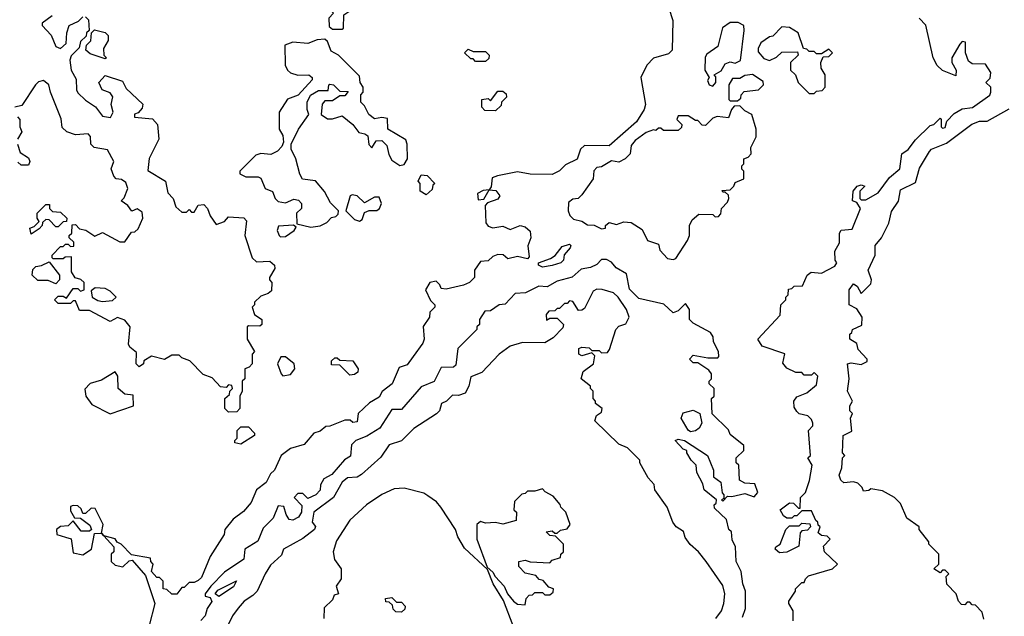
# Model space of a CAD drawing. Extents: x 2769579 to 2883812, y 684207 to 828660.
# Tile 347 of 505: x 2810299 to 2814285, y 778453 to 780869. Entities that reach past the tile are written whole.
import ezdxf

# ---------------------------------------------------------------- set-up
doc = ezdxf.new("R2010")
doc.units = 0

msp = doc.modelspace()

# ---------------------------------------------------------------- linework, layer by layer
at = {"layer": '0CON02XD'}
for points in [[(2811605, 780830), (2811610, 780835), (2811611.7, 780888.3), (2811659.3, 780920.7), (2811686.1, 780963.9), (2811686.7, 780975), (2811665, 781006.7), (2811605, 781026.7), (2811575, 781030), (2811555, 781020), (2811530, 780975), (2811530, 780955), (2811540, 780945), (2811541.7, 780921.7), (2811570, 780895), (2811550, 780875), (2811551.7, 780841.7), (2811565, 780830), (2811605, 780830)], [(2812927.5, 780915), (2812942.5, 780865), (2812940, 780745), (2812925, 780730), (2812865, 780712.5), (2812837.5, 780685), (2812813.3, 780635), (2812832.5, 780525), (2812827.5, 780505), (2812796.7, 780455), (2812685, 780357.5), (2812585, 780358.8), (2812570, 780345), (2812556.4, 780303.6), (2812509.3, 780280.7), (2812485, 780257.5), (2812455, 780242.5), (2812365, 780243.8), (2812315, 780252.5), (2812233, 780237), (2812211.7, 780228.3), (2812207.5, 780192.5), (2812200, 780180), (2812175, 780177.5), (2812152.5, 780165), (2812155, 780140), (2812178.3, 780141.7), (2812200, 780180), (2812227, 780177), (2812242.5, 780155), (2812235, 780142.5), (2812192.5, 780127.5), (2812183, 780117), (2812186.4, 780046.4), (2812195, 780032.5), (2812215, 780026.7), (2812255, 780033.3), (2812285, 780020), (2812325, 780036.2), (2812345, 780030), (2812365, 780012.5), (2812368.8, 779985), (2812356.4, 779953.6), (2812361.7, 779908.3), (2812355, 779900), (2812315, 779910), (2812275, 779900), (2812257, 779917), (2812235, 779917.5), (2812215, 779910), (2812195, 779892.5), (2812165, 779890), (2812140, 779855), (2812140, 779825), (2812120, 779805), (2812096.4, 779793.6), (2812025, 779777.5), (2812005, 779780), (2812000, 779795), (2811985, 779810), (2811960, 779805), (2811942.5, 779775), (2811961.7, 779731.7), (2811980, 779715), (2811980, 779705), (2811960, 779685), (2811957.5, 779665), (2811933, 779627), (2811936.2, 779575), (2811931.2, 779558.8), (2811892.5, 779505)], [(2810565, 780880), (2810578.3, 780868.3), (2810580, 780825), (2810570, 780815), (2810568.3, 780801.7), (2810545, 780780), (2810540, 780755), (2810507.5, 780722.5), (2810502.5, 780705), (2810507.5, 780665), (2810528.3, 780628.3), (2810528.8, 780585), (2810535, 780572.5), (2810565, 780543.3), (2810606.4, 780516.4), (2810635, 780477.5), (2810667, 780473), (2810677.5, 780495), (2810670, 780525), (2810676.4, 780556.4), (2810665, 780572.5), (2810632.5, 780585), (2810620, 780615), (2810645, 780642.5), (2810715, 780620), (2810730.5, 780590.5), (2810797, 780527), (2810795, 780510), (2810778.3, 780491.7), (2810763.6, 780486.4), (2810763.6, 780473.6), (2810837, 780467), (2810857.5, 780445), (2810862.5, 780385), (2810823, 780307), (2810818.3, 780258.3), (2810890, 780215), (2810898.3, 780168.3), (2810920, 780145), (2810931.7, 780111.7), (2810955, 780090), (2810975, 780090), (2810985, 780100), (2810995, 780090), (2811005, 780090), (2811021.7, 780118.3), (2811045, 780120), (2811060, 780105), (2811070, 780075), (2811095, 780040), (2811128.3, 780051.7), (2811145, 780070), (2811207, 780067), (2811217.5, 780055), (2811210, 779995), (2811240, 779905), (2811258.3, 779888.3), (2811311.7, 779891.7), (2811330, 779875), (2811331.7, 779861.7), (2811310, 779825), (2811310, 779815), (2811320, 779805), (2811318.3, 779771.7), (2811305, 779760), (2811275, 779750), (2811250, 779725), (2811250, 779715), (2811240, 779705), (2811250, 779675), (2811280, 779655), (2811280, 779635), (2811271.7, 779628.3), (2811225, 779630), (2811220, 779625), (2811220, 779575), (2811250, 779525), (2811240, 779515), (2811240, 779475), (2811228.3, 779461.7), (2811210, 779455), (2811210, 779415), (2811200, 779405), (2811200, 779365), (2811190, 779345), (2811190, 779295), (2811178.3, 779281.7), (2811145, 779280), (2811130, 779295), (2811130, 779335), (2811148.3, 779351.7), (2811150, 779365), (2811160, 779375), (2811158.3, 779388.3), (2811145, 779390), (2811135, 779380), (2811111.7, 779381.7), (2811078.3, 779418.3), (2811041.7, 779431.7), (2810988.3, 779488.3), (2810955, 779500), (2810945, 779510), (2810915, 779510), (2810885, 779492.5), (2810833, 779507), (2810801.7, 779488.3), (2810800, 779475), (2810783, 779463), (2810770, 779475), (2810771.7, 779521.7), (2810745, 779542.5), (2810740, 779555), (2810746.7, 779625), (2810725, 779652.5), (2810695, 779662.5), (2810665, 779647.5), (2810581.7, 779691.7), (2810541.7, 779691.7), (2810525, 779730), (2810515, 779730), (2810505, 779720), (2810455, 779720), (2810440, 779735), (2810455, 779750), (2810475, 779750), (2810488.3, 779741.7), (2810515, 779780), (2810535, 779780), (2810545, 779770), (2810560, 779775), (2810560, 779805), (2810547, 779817), (2810523.3, 779823.3), (2810508.3, 779848.3), (2810508.3, 779908.3), (2810483, 779907), (2810475, 779900), (2810435, 779900), (2810430, 779905), (2810430, 779915), (2810465, 779950), (2810475, 779950), (2810485, 779960), (2810495, 779960), (2810505, 779950), (2810518.3, 779951.7), (2810518.3, 779968.3), (2810500, 779985), (2810500, 779995), (2810510, 780005), (2810511.7, 780038.3), (2810525, 780040), (2810541.7, 780021.7), (2810567, 780017), (2810603, 779993), (2810635, 780006.7), (2810705, 779970), (2810725, 779970), (2810751.7, 780008.3), (2810765, 780010), (2810778.3, 780021.7), (2810797.5, 780065), (2810795, 780090), (2810775, 780102.5), (2810753, 780093), (2810736.4, 780116.4), (2810710, 780135), (2810722.5, 780147.5), (2810737.5, 780185), (2810729.3, 780209.3), (2810711.7, 780221.7), (2810690, 780225), (2810680, 780235), (2810670, 780265), (2810680, 780295), (2810655, 780342.5), (2810600.7, 780350.7), (2810587.5, 780365), (2810586.4, 780396.4), (2810577, 780407), (2810525, 780402.5), (2810490, 780415), (2810471.7, 780431.7), (2810467, 780467), (2810423.3, 780575), (2810417.5, 780605), (2810395, 780622.5), (2810375, 780617.5), (2810362.5, 780605), (2810308.3, 780521.7), (2810280, 780515)], [(2810430, 780885), (2810390, 780855), (2810390, 780845), (2810426.2, 780806.2), (2810445, 780760), (2810465, 780752.5), (2810487, 780773), (2810490, 780815), (2810500, 780845), (2810537, 780863), (2810555, 780880)], [(2813669.3, 780020.7), (2813702.5, 780105), (2813688.3, 780128.3), (2813670, 780135), (2813672.5, 780175), (2813690, 780195), (2813705, 780200), (2813720, 780195), (2813700, 780175), (2813700, 780145), (2813705, 780140), (2813725, 780140), (2813775, 780167.5), (2813820.5, 780229.5), (2813862.5, 780265), (2813870, 780325), (2813896.4, 780343.6), (2813925, 780382.5), (2813985, 780440), (2814000, 780445), (2814025, 780470), (2814030, 780465), (2814030, 780435), (2814035, 780430), (2814045, 780432.5), (2814051.7, 780458.3), (2814081.7, 780488.3), (2814115, 780507.5), (2814156.1, 780513.9), (2814226.4, 780563.6), (2814230, 780575), (2814230, 780595), (2814210, 780615), (2814228.3, 780631.7), (2814230, 780655), (2814208.3, 780688.3), (2814155, 780690), (2814140.7, 780700.7), (2814127.5, 780735), (2814128.3, 780778.3), (2814115, 780780), (2814105, 780770), (2814072.5, 780715), (2814072.5, 780695), (2814090, 780665), (2814088.3, 780641.7), (2814035, 780662.5), (2814013.6, 780683.6), (2813997.5, 780715), (2813967, 780847), (2813940, 780875)], [(2810645, 780710), (2810585, 780730), (2810567.5, 780745), (2810570, 780765), (2810587, 780783), (2810590, 780815), (2810602.5, 780827.5), (2810645, 780817.5), (2810657.5, 780805), (2810657.5, 780785), (2810638.3, 780751.7), (2810640, 780725), (2810650, 780715), (2810645, 780710)], [(2813105, 780600), (2813117.5, 780615), (2813117.5, 780637.5), (2813110, 780645), (2813138.3, 780661.7), (2813155, 780690), (2813175, 780697.5), (2813195, 780692.5), (2813217, 780703), (2813232.5, 780825), (2813230, 780845), (2813207, 780857), (2813175, 780857.5), (2813143.6, 780836.4), (2813125, 780760), (2813080.7, 780729.3), (2813073.6, 780716.4), (2813072.5, 780665), (2813090, 780635), (2813083, 780623), (2813090, 780605), (2813105, 780600)], [(2813515, 780570), (2813525, 780580), (2813548.3, 780581.7), (2813560, 780595), (2813560, 780645), (2813543, 780673), (2813542.5, 780695), (2813551.7, 780718.3), (2813575, 780720), (2813590, 780735), (2813575, 780750), (2813545, 780730), (2813525, 780730), (2813515, 780740), (2813495, 780740), (2813485, 780750), (2813471.7, 780751.7), (2813450, 780815), (2813415, 780837.5), (2813385, 780840), (2813348.3, 780801.7), (2813335, 780800), (2813300, 780775), (2813288.3, 780751.7), (2813288.3, 780738.3), (2813311.7, 780711.7), (2813335, 780703.3), (2813363, 780717), (2813385, 780737.5), (2813448.3, 780738.3), (2813450, 780725), (2813420, 780695), (2813420, 780665), (2813440, 780645), (2813450, 780615), (2813495, 780570), (2813515, 780570)], [(2811478.3, 780028.3), (2811515, 780034), (2811543, 780047), (2811561.7, 780068.3), (2811578.3, 780071.7), (2811588.3, 780081.7), (2811590, 780095), (2811557, 780127), (2811533, 780173), (2811496.4, 780216.4), (2811443.6, 780223.6), (2811433, 780243), (2811417.5, 780305), (2811397.5, 780345), (2811397.5, 780365), (2811427.5, 780425), (2811470, 780485), (2811462.5, 780505), (2811462.5, 780535), (2811477, 780563), (2811508.3, 780581.7), (2811548.3, 780581.7), (2811550, 780605), (2811555, 780607.5), (2811570, 780605), (2811595, 780580), (2811628.3, 780578.3), (2811615, 780560), (2811595, 780560), (2811565, 780540), (2811535, 780540), (2811523, 780527), (2811520, 780485), (2811545, 780467.5), (2811565, 780467.5), (2811605, 780480), (2811647.5, 780445), (2811671.7, 780411.7), (2811697, 780407), (2811708.3, 780398.3), (2811713, 780363), (2811725, 780350), (2811741.7, 780378.3), (2811765, 780380), (2811785, 780360), (2811793, 780323), (2811805, 780300), (2811838.3, 780278.3), (2811855, 780282.5), (2811868.8, 780305), (2811867.5, 780365), (2811861.7, 780381.7), (2811790, 780425), (2811788.3, 780468.3), (2811765, 780472.5), (2811735, 780467.5), (2811712.5, 780485), (2811695, 780520), (2811680, 780535), (2811680, 780565), (2811690, 780575), (2811690, 780595), (2811677.5, 780615), (2811675, 780640), (2811590, 780725), (2811560.7, 780740.7), (2811545, 780780), (2811535, 780790), (2811503, 780787), (2811465, 780772.5), (2811405, 780777.5), (2811372.5, 780765), (2811373.8, 780685), (2811383.3, 780665), (2811395, 780653.8), (2811425, 780643.8), (2811470, 780645), (2811482.5, 780635), (2811482.5, 780625), (2811426.4, 780563.6), (2811383.6, 780546.4), (2811350, 780495), (2811350, 780425), (2811365, 780400), (2811367, 780373), (2811360, 780355), (2811343, 780337), (2811316.4, 780323.6), (2811275, 780327.5), (2811255, 780320), (2811190, 780255), (2811190, 780245), (2811215, 780232.5), (2811265, 780232.5), (2811275, 780227.5), (2811292.5, 780185), (2811323, 780173), (2811333.3, 780145), (2811345, 780133.3), (2811375, 780127.5), (2811408.3, 780141.7), (2811428.3, 780138.3), (2811440, 780125), (2811440, 780105), (2811420, 780085), (2811421.7, 780041.7), (2811478.3, 780028.3)], [(2812185, 780700), (2812145, 780700), (2812135, 780710), (2812125, 780710), (2812100, 780735), (2812115, 780750), (2812135, 780740), (2812185, 780740), (2812200, 780725), (2812198.3, 780711.7), (2812185, 780700)], [(2813205, 780540), (2813218.3, 780551.7), (2813220, 780565), (2813231.7, 780578.3), (2813290, 780585), (2813310, 780605), (2813308.3, 780618.3), (2813265, 780646.7), (2813235, 780642.5), (2813215, 780630), (2813185, 780630), (2813170, 780605), (2813170, 780545), (2813175, 780540), (2813205, 780540)], [(2812225, 780500), (2812181.7, 780501.7), (2812170, 780515), (2812170, 780545), (2812195, 780550), (2812205, 780540), (2812235, 780580), (2812255, 780580), (2812268.3, 780568.3), (2812270, 780555), (2812250, 780535), (2812248.3, 780521.7), (2812225, 780500)], [(2812945, 779897.5), (2812955, 779902.5), (2813002.5, 779975), (2813010, 779995), (2813010, 780035), (2813021.7, 780058.3), (2813048.3, 780081.7), (2813105, 780080), (2813115, 780070), (2813128.3, 780071.7), (2813137, 780083), (2813140, 780105), (2813165, 780130), (2813170, 780145), (2813168.3, 780158.3), (2813155, 780170), (2813145, 780170), (2813143, 780177), (2813175, 780180), (2813190, 780195), (2813195, 780210), (2813230, 780225), (2813230, 780255), (2813223, 780263), (2813223, 780277), (2813230, 780285), (2813230, 780305), (2813248.3, 780311.7), (2813260, 780325), (2813258.3, 780351.7), (2813280, 780395), (2813280, 780425), (2813262.5, 780485), (2813235, 780500), (2813215, 780520), (2813191.7, 780518.3), (2813180, 780505), (2813168.3, 780471.7), (2813123, 780477), (2813105, 780470), (2813075, 780440), (2813061.7, 780441.7), (2813045, 780460), (2813035, 780460), (2813005, 780480), (2812965, 780480), (2812960, 780465), (2812980, 780445), (2812978.3, 780431.7), (2812965, 780420), (2812905, 780420), (2812895, 780430), (2812885, 780430), (2812875, 780420), (2812865, 780422.5), (2812835, 780412.5), (2812790.7, 780379.3), (2812775, 780360), (2812770, 780325), (2812750, 780305), (2812725, 780292.5), (2812695, 780297.5), (2812655, 780272.5), (2812635, 780270), (2812623, 780257), (2812620, 780225), (2812575, 780160), (2812560, 780145), (2812538.3, 780141.7), (2812521.2, 780128.8), (2812520, 780095), (2812526.4, 780076.4), (2812541.7, 780061.7), (2812575, 780052.5), (2812598.3, 780038.3), (2812625, 780037.5), (2812655, 780022.5), (2812670, 780025), (2812670, 780035), (2812685, 780047.5), (2812715, 780040), (2812745, 780050), (2812775, 780047.5), (2812819.3, 780019.3), (2812840, 779975), (2812885, 779960), (2812890, 779935), (2812921.7, 779901.7), (2812945, 779897.5)], [(2814201.7, 778441.7), (2814195, 778470), (2814168.3, 778498.3), (2814155, 778500), (2814145, 778510), (2814135, 778510), (2814125, 778500), (2814111.7, 778501.7), (2814100, 778515), (2814090, 778545), (2814053, 778583), (2814050, 778615), (2814060, 778625), (2814045, 778640), (2814035, 778640), (2814025, 778630), (2814000, 778645), (2814020, 778665), (2814020, 778705), (2813980, 778745), (2813980, 778755), (2813940, 778805), (2813940, 778815), (2813890.7, 778850.7), (2813865, 778910), (2813840, 778935), (2813791.7, 778961.7), (2813745, 778970), (2813737, 778963), (2813715, 778960), (2813710, 778975), (2813691.7, 778991.7), (2813675, 778997.5), (2813635, 778993.3), (2813623.3, 779005), (2813616.7, 779025), (2813627.5, 779055), (2813630, 779095), (2813640, 779105), (2813630, 779115), (2813632.5, 779185), (2813667.5, 779202.5), (2813662.5, 779255), (2813670, 779275), (2813660, 779285), (2813660, 779305), (2813670, 779325), (2813650, 779365), (2813657.5, 779415), (2813650, 779475), (2813665, 779480), (2813705, 779472.5), (2813730, 779485), (2813730, 779495), (2813693, 779533), (2813688.3, 779558.3), (2813660, 779575), (2813660, 779595), (2813668.3, 779601.7), (2813670, 779615), (2813708.3, 779631.7), (2813710, 779665), (2813688.3, 779698.3), (2813657.5, 779715), (2813657.5, 779775), (2813675, 779800), (2813689.3, 779789.3), (2813705, 779760), (2813745, 779800), (2813747.5, 779815), (2813733.3, 779855), (2813762.5, 779915), (2813762.5, 779955), (2813787.5, 779985), (2813817.5, 780045), (2813828.3, 780091.7), (2813856.4, 780133.6), (2813865, 780180), (2813925, 780210), (2813942.3, 780267.7), (2813982.5, 780335), (2813990, 780345), (2814050.7, 780369.3), (2814153.9, 780446.1), (2814185, 780457.5), (2814215, 780457.5), (2814305, 780507.5)], [(2810290, 780475), (2810300, 780465), (2810300, 780435), (2810307.5, 780415), (2810290, 780385)], [(2810290, 780365), (2810301.7, 780331.7), (2810335, 780310), (2810340, 780295), (2810335, 780280), (2810305, 780280), (2810291.7, 780291.7)], [(2811945, 780160), (2811920, 780175), (2811920, 780205), (2811912.5, 780215), (2811925, 780240), (2811948.3, 780238.3), (2811980, 780205), (2811971.7, 780198.3), (2811968.3, 780181.7), (2811945, 780160)], [(2811675, 780053.3), (2811685, 780060), (2811695, 780087.5), (2811713.6, 780096.4), (2811745, 780096.7), (2811755.8, 780104.2), (2811763.8, 780125), (2811755, 780150), (2811735, 780150), (2811695, 780127.5), (2811665, 780156.2), (2811645, 780160), (2811637.5, 780155), (2811620, 780095), (2811655, 780060), (2811675, 780053.3)], [(2810345, 780000), (2810340, 780025), (2810358.3, 780031.7), (2810378.3, 780051.7), (2810370, 780065), (2810370, 780085), (2810405, 780120), (2810420, 780120), (2810420, 780105), (2810431.7, 780091.7), (2810465, 780090), (2810490, 780065), (2810488.3, 780051.7), (2810475, 780050), (2810455, 780030), (2810445, 780030), (2810418.3, 780058.3), (2810405, 780060), (2810391.7, 780048.3), (2810390, 780035), (2810378.3, 780021.7), (2810345, 780000)], [(2811355, 779990), (2811375, 779991.2), (2811410, 780015), (2811418.3, 780028.3), (2811407.5, 780037.5), (2811347, 780033), (2811341.2, 780015), (2811350, 779995), (2811355, 779990)], [(2813430, 778435), (2813430, 778475), (2813412.5, 778505), (2813412.5, 778515), (2813440, 778555), (2813440, 778565), (2813465, 778590), (2813475, 778590), (2813480, 778605), (2813493, 778617), (2813590, 778645), (2813610, 778665), (2813557.5, 778715), (2813553, 778737), (2813580, 778765), (2813568.3, 778778.3), (2813545, 778780), (2813531.7, 778791.7), (2813540, 778815), (2813531.7, 778821.7), (2813530, 778835), (2813521.7, 778841.7), (2813505, 778880), (2813465, 778880), (2813445, 778860), (2813435, 778860), (2813425, 778850), (2813405, 778850), (2813390.7, 778860.7), (2813377.5, 778885), (2813415, 778912.5), (2813431.7, 778911.7), (2813451.7, 778891.7), (2813458.3, 778891.7), (2813460, 778935), (2813480, 778955), (2813497, 779003), (2813507.5, 779065), (2813490, 779095), (2813500, 779105), (2813492.5, 779205), (2813510, 779225), (2813510, 779235), (2813505, 779250), (2813490, 779265), (2813455, 779272.5), (2813445, 779282.5), (2813435, 779300), (2813433.3, 779325), (2813445, 779342.5), (2813485, 779357.5), (2813525, 779390), (2813530, 779425), (2813515, 779440), (2813505, 779430), (2813475, 779430), (2813465, 779440), (2813440.7, 779440.7), (2813405, 779457.5), (2813388.3, 779478.3), (2813396.4, 779516.4), (2813305, 779547.5), (2813287.5, 779575), (2813377, 779673), (2813380, 779715), (2813400, 779735), (2813400, 779745), (2813410, 779755), (2813411.7, 779778.3), (2813425, 779780), (2813435, 779790), (2813468.3, 779791.7), (2813487.5, 779835), (2813503, 779847), (2813545, 779842.5), (2813599.3, 779870.7), (2813607.5, 779885), (2813600, 779895), (2813598.3, 779931.7), (2813617.5, 779965), (2813617.5, 780005), (2813625, 780016.7), (2813669.3, 780020.7)], [(2812415, 779867.5), (2812400, 779875), (2812400, 779885), (2812448.3, 779901.7), (2812466.4, 779913.6), (2812495, 779950), (2812525, 779960), (2812530, 779955), (2812527.5, 779945), (2812503, 779917), (2812500, 779895), (2812490, 779885), (2812455, 779873.8), (2812415, 779867.5)], [(2810445, 779800), (2810415, 779812.5), (2810373, 779813), (2810350, 779835), (2810353, 779857), (2810365, 779870), (2810387, 779873), (2810418.3, 779888.3), (2810460, 779835), (2810460, 779815), (2810445, 779800)], [(2813225, 778450), (2813237.5, 778485), (2813237.5, 778555), (2813226.7, 778585), (2813220, 778635), (2813200, 778675), (2813197.5, 778735), (2813183, 778763), (2813180, 778795), (2813170, 778805), (2813160, 778845), (2813111.7, 778891.7), (2813110, 778905), (2813118.3, 778911.7), (2813120, 778925), (2813070, 778965), (2813065, 778990), (2813040, 779035), (2813037.5, 779065), (2813017.5, 779085), (2813000, 779115), (2813000, 779125), (2812985, 779130), (2812952.5, 779165), (2812965, 779170), (2812990, 779165), (2813083.3, 779105), (2813107.5, 779045), (2813108.3, 779018.3), (2813137, 778997), (2813143, 778953), (2813150, 778945), (2813150, 778930), (2813140, 778925), (2813145, 778920), (2813165, 778940), (2813181.7, 778938.3), (2813235, 778950), (2813273, 778937), (2813287.5, 778955), (2813275, 778990), (2813235, 778992.5), (2813212.5, 779005), (2813210, 779065), (2813200, 779075), (2813200, 779095), (2813230, 779125), (2813230, 779145), (2813175, 779190), (2813168.3, 779208.3), (2813103, 779273), (2813100, 779335), (2813110, 779345), (2813110, 779375), (2813090, 779395), (2813090, 779405), (2813100, 779415), (2813100, 779435), (2813089.3, 779449.3), (2813045, 779480), (2813025, 779480), (2813010, 779495), (2813025, 779510), (2813085, 779500), (2813125, 779500), (2813130, 779505), (2813127.5, 779525), (2813107.5, 779565), (2813106.7, 779585), (2813095, 779602.5), (2813025, 779640), (2813010, 779655), (2813010, 779695), (2812995, 779720), (2812965, 779690), (2812945, 779682.5), (2812907, 779717), (2812805, 779740), (2812767.3, 779777.3), (2812755, 779840), (2812713.6, 779863.6), (2812695, 779887.5), (2812675, 779897.5), (2812655, 779897.5), (2812635, 779877.5), (2812610, 779865), (2812571.7, 779858.3), (2812535, 779826.7), (2812475, 779810), (2812435, 779787.5), (2812400.7, 779789.3), (2812347, 779763), (2812305, 779760), (2812265, 779717.5), (2812240, 779715), (2812205, 779690), (2812181.7, 779688.3), (2812160, 779655), (2812160, 779635), (2812150, 779625), (2812150, 779615), (2812072.5, 779537.5), (2812065, 779470), (2812055, 779462.5), (2812005, 779460), (2811976.4, 779403.6), (2811925, 779382.5), (2811845, 779290), (2811805, 779290), (2811757.5, 779215), (2811705, 779182.5), (2811660, 779165), (2811643, 779147), (2811638.3, 779101.7), (2811613.6, 779086.4), (2811563, 779027), (2811530.7, 779009.3), (2811517.5, 778985), (2811516.1, 778963.9), (2811497.5, 778945), (2811465, 778930), (2811445, 778950), (2811425, 778950), (2811410, 778935), (2811441.7, 778901.7), (2811440, 778875), (2811427.5, 778855), (2811405, 778842.5), (2811390, 778845), (2811377.5, 778865), (2811368.3, 778898.3), (2811345, 778900), (2811325, 778850), (2811285, 778810), (2811263, 778757), (2811210, 778725), (2811205.9, 778684.1), (2811127.7, 778632.3), (2811073.3, 778575), (2811050, 778545), (2811050, 778535), (2811070, 778530), (2811077, 778513), (2811057.5, 778485), (2811050, 778455), (2811033, 778437)], [(2810635, 779727.5), (2810675, 779732.5), (2810690, 779745), (2810665, 779770), (2810645, 779780), (2810605, 779782.5), (2810588.3, 779771.7), (2810592.5, 779745), (2810615, 779732.5), (2810635, 779727.5)], [(2813116.7, 778445), (2813140, 778475), (2813150, 778505), (2813153.3, 778545), (2813145, 778577.5), (2813077.5, 778675), (2813047.5, 778715), (2813013.6, 778743.6), (2812993, 778773), (2812986.4, 778796.4), (2812956.1, 778816.1), (2812942.5, 778835), (2812920, 778895), (2812870, 778965), (2812867, 778987), (2812843.9, 779013.9), (2812810, 779075), (2812810, 779085), (2812760, 779135), (2812725, 779150), (2812627.5, 779245), (2812633.6, 779266.4), (2812655, 779280), (2812656.7, 779295), (2812630, 779315), (2812630, 779325), (2812620, 779335), (2812620, 779365), (2812610, 779375), (2812610, 779385), (2812572.5, 779415), (2812580, 779445), (2812622.5, 779475), (2812627.5, 779507.5), (2812615, 779520), (2812575, 779507.5), (2812562.5, 779515), (2812563, 779537), (2812575, 779542.5), (2812605, 779540), (2812615, 779530), (2812645, 779530), (2812655, 779520), (2812678.3, 779521.7), (2812687, 779533), (2812712.5, 779615), (2812725, 779627.5), (2812753, 779637), (2812766.7, 779665), (2812755.9, 779695.9), (2812722.5, 779745), (2812703.6, 779763.6), (2812657, 779777), (2812635, 779777.5), (2812620.7, 779769.3), (2812585, 779700), (2812575, 779692.5), (2812561.7, 779691.7), (2812538.3, 779728.3), (2812525, 779730), (2812515, 779720), (2812505, 779720), (2812485, 779700), (2812475, 779700), (2812465, 779690), (2812441.7, 779688.3), (2812430, 779675), (2812431.7, 779651.7), (2812445, 779660), (2812475, 779660), (2812500, 779635), (2812498.3, 779621.7), (2812459.3, 779580.7), (2812425, 779560), (2812335, 779562.5), (2812285, 779547.5), (2812240, 779515), (2812169.3, 779440.7), (2812125, 779422.5), (2812117.5, 779385), (2812103, 779357), (2812075, 779347.5), (2812051.7, 779348.3), (2812027.5, 779325), (2812006.7, 779315), (2811998.8, 779285), (2811986.8, 779273.2), (2811895, 779214.2), (2811845, 779163.8), (2811795, 779147.5), (2811761.7, 779098.3), (2811682.3, 779027.7), (2811665, 779016.7), (2811626.4, 779013.6), (2811605, 778996.7), (2811570, 778935), (2811490, 778875), (2811482.5, 778835), (2811496.4, 778816.4), (2811492.5, 778805), (2811445, 778768.8), (2811367.5, 778725), (2811358.8, 778701.2), (2811315, 778660), (2811292.5, 778625), (2811260, 778555), (2811243, 778537), (2811207.5, 778515), (2811183.9, 778486.1), (2811160, 778455), (2811136.7, 778405)], [(2811892.5, 779505), (2811868.3, 779471.7), (2811835, 779460), (2811807.5, 779395), (2811767, 779363), (2811755, 779340), (2811715, 779317.5), (2811670, 779275), (2811665, 779240), (2811648.3, 779238.3), (2811637, 779247), (2811615, 779247.5), (2811555, 779222.5), (2811538.3, 779221.7), (2811515, 779202.5), (2811490, 779195), (2811450.7, 779149.3), (2811395, 779133.3), (2811357.5, 779105), (2811330, 779045), (2811315, 779030), (2811297.5, 778995), (2811257.5, 778965), (2811236.4, 778913.6), (2811205, 778877.5), (2811163.6, 778846.4), (2811130, 778805), (2811127.5, 778785), (2811070, 778695), (2811035, 778610), (2811021.7, 778598.3), (2811005, 778590), (2810985, 778590), (2810965, 778570), (2810955, 778570), (2810935, 778542.5), (2810915, 778542.5), (2810895, 778562.5), (2810880, 778565), (2810880, 778595), (2810865, 778610), (2810855, 778610), (2810832.5, 778635), (2810840, 778665), (2810830, 778675), (2810828.3, 778688.3), (2810751.7, 778701.7), (2810710, 778745), (2810693.3, 778753.3), (2810685, 778767.5), (2810639.5, 778779.5), (2810630, 778790), (2810637.5, 778825), (2810605, 778890), (2810588.3, 778891.7), (2810565, 778870), (2810555, 778870), (2810548.3, 778888.3), (2810535, 778900), (2810515, 778902.5), (2810505, 778897.5), (2810505, 778880), (2810521.7, 778851.7), (2810545, 778850), (2810583, 778823), (2810590, 778805), (2810581.7, 778798.3), (2810548.3, 778798.3), (2810515, 778840), (2810495, 778820), (2810465, 778817.5), (2810447.5, 778805), (2810450, 778785), (2810485, 778773.3), (2810507, 778767), (2810515, 778710), (2810555, 778702.5), (2810590, 778725), (2810601.7, 778788.3), (2810630, 778790), (2810639.5, 778779.5), (2810680, 778735), (2810680, 778715), (2810670, 778705), (2810670, 778675), (2810685, 778660), (2810717, 778653), (2810741.7, 778678.3), (2810755, 778680), (2810808.3, 778618.3), (2810846.2, 778505), (2810823.6, 778416.4)], [(2811365, 779427.5), (2811395, 779432.5), (2811412.5, 779455), (2811410, 779475), (2811375, 779503.3), (2811356.4, 779503.6), (2811343.3, 779475), (2811357.5, 779435), (2811365, 779427.5)], [(2811635, 779430), (2811595, 779470), (2811561.7, 779471.7), (2811561.7, 779488.3), (2811575, 779500), (2811585, 779500), (2811595, 779490), (2811648.3, 779488.3), (2811670, 779455), (2811668.3, 779441.7), (2811655, 779432.5), (2811635, 779430)], [(2810665, 779273.3), (2810760, 779305), (2810758.3, 779348.3), (2810725, 779352.5), (2810697.5, 779375), (2810696.7, 779425), (2810685, 779442.5), (2810630.7, 779409.3), (2810584.1, 779395.9), (2810563, 779373), (2810566.7, 779345), (2810590.7, 779310.7), (2810665, 779273.3)], [(2813015, 779200), (2813005, 779206.7), (2812976.7, 779255), (2812985, 779277.5), (2813025, 779287.5), (2813052.5, 779275), (2813060, 779235), (2813050, 779215), (2813035, 779203.8), (2813015, 779200)], [(2811195, 779150), (2811170, 779155), (2811170, 779165), (2811180, 779175), (2811180, 779205), (2811195, 779220), (2811225, 779220), (2811250, 779195), (2811250, 779185), (2811195, 779150)], [(2812296.7, 778415), (2812257.7, 778517.7), (2812216.2, 778585), (2812192.5, 778642.5), (2812099.5, 778729.5), (2812073.3, 778775), (2812063.8, 778805), (2812003.8, 778895), (2811987, 778917), (2811951.7, 778941.7), (2811935, 778952.5), (2811855, 778972.5), (2811815, 778970), (2811765, 778946.7), (2811702.5, 778905), (2811635, 778842.5), (2811581.7, 778758.3), (2811567.5, 778715), (2811573, 778683), (2811600, 778645), (2811600, 778605), (2811580, 778575), (2811590, 778545), (2811571.7, 778538.3), (2811565, 778520), (2811531.7, 778488.3), (2811530, 778445)], [(2812345, 778500), (2812350, 778525), (2812361.7, 778538.3), (2812375, 778540), (2812385, 778550), (2812415, 778550), (2812425, 778540), (2812445, 778540), (2812458.3, 778551.7), (2812460, 778565), (2812441.7, 778571.7), (2812418.3, 778598.3), (2812401.7, 778601.7), (2812388.3, 778618.3), (2812345, 778627.5), (2812320, 778655), (2812320, 778675), (2812345, 778680), (2812365, 778673.3), (2812445, 778670), (2812455, 778680), (2812488.3, 778691.7), (2812490, 778705), (2812500, 778715), (2812500, 778745), (2812468.3, 778778.3), (2812445, 778780), (2812430, 778795), (2812455, 778800), (2812465, 778790), (2812475, 778790), (2812488.3, 778801.7), (2812515, 778807.5), (2812527.5, 778825), (2812510, 778875), (2812490, 778895), (2812486.4, 778906.4), (2812459.3, 778939.3), (2812426.7, 778956.7), (2812415, 778970), (2812385, 778960), (2812355, 778960), (2812345, 778950), (2812331.7, 778948.3), (2812301.7, 778918.3), (2812300, 778885), (2812310, 778875), (2812308.3, 778841.7), (2812255, 778826.7), (2812225, 778832.5), (2812185, 778830), (2812165, 778837.5), (2812150, 778825), (2812150, 778765), (2812191.7, 778651.7), (2812215, 778632.5), (2812223.9, 778613.9), (2812260, 778575), (2812273.9, 778543.9), (2812297.5, 778515), (2812315, 778502.5), (2812345, 778500)], [(2813375, 778710), (2813357.5, 778725), (2813360, 778735), (2813377.5, 778745), (2813400, 778805), (2813415, 778820), (2813455, 778820), (2813465, 778830), (2813498.3, 778828.3), (2813500, 778815), (2813488.3, 778801.7), (2813465, 778800), (2813458.3, 778791.7), (2813453, 778737), (2813405, 778712.5), (2813375, 778710)], [(2811105, 778533.3), (2811090, 778545), (2811100.7, 778559.3), (2811176.7, 778596.7), (2811165, 778573.3), (2811105, 778533.3)], [(2811845, 778470), (2811821.7, 778471.7), (2811811.7, 778481.7), (2811808.3, 778498.3), (2811795, 778510), (2811781.7, 778511.7), (2811780, 778525), (2811805, 778530), (2811825, 778510), (2811845, 778510), (2811860, 778495), (2811858.3, 778481.7), (2811845, 778470)]]:
    msp.add_lwpolyline(points, dxfattribs=at)

doc.saveas('drawing.dxf')
